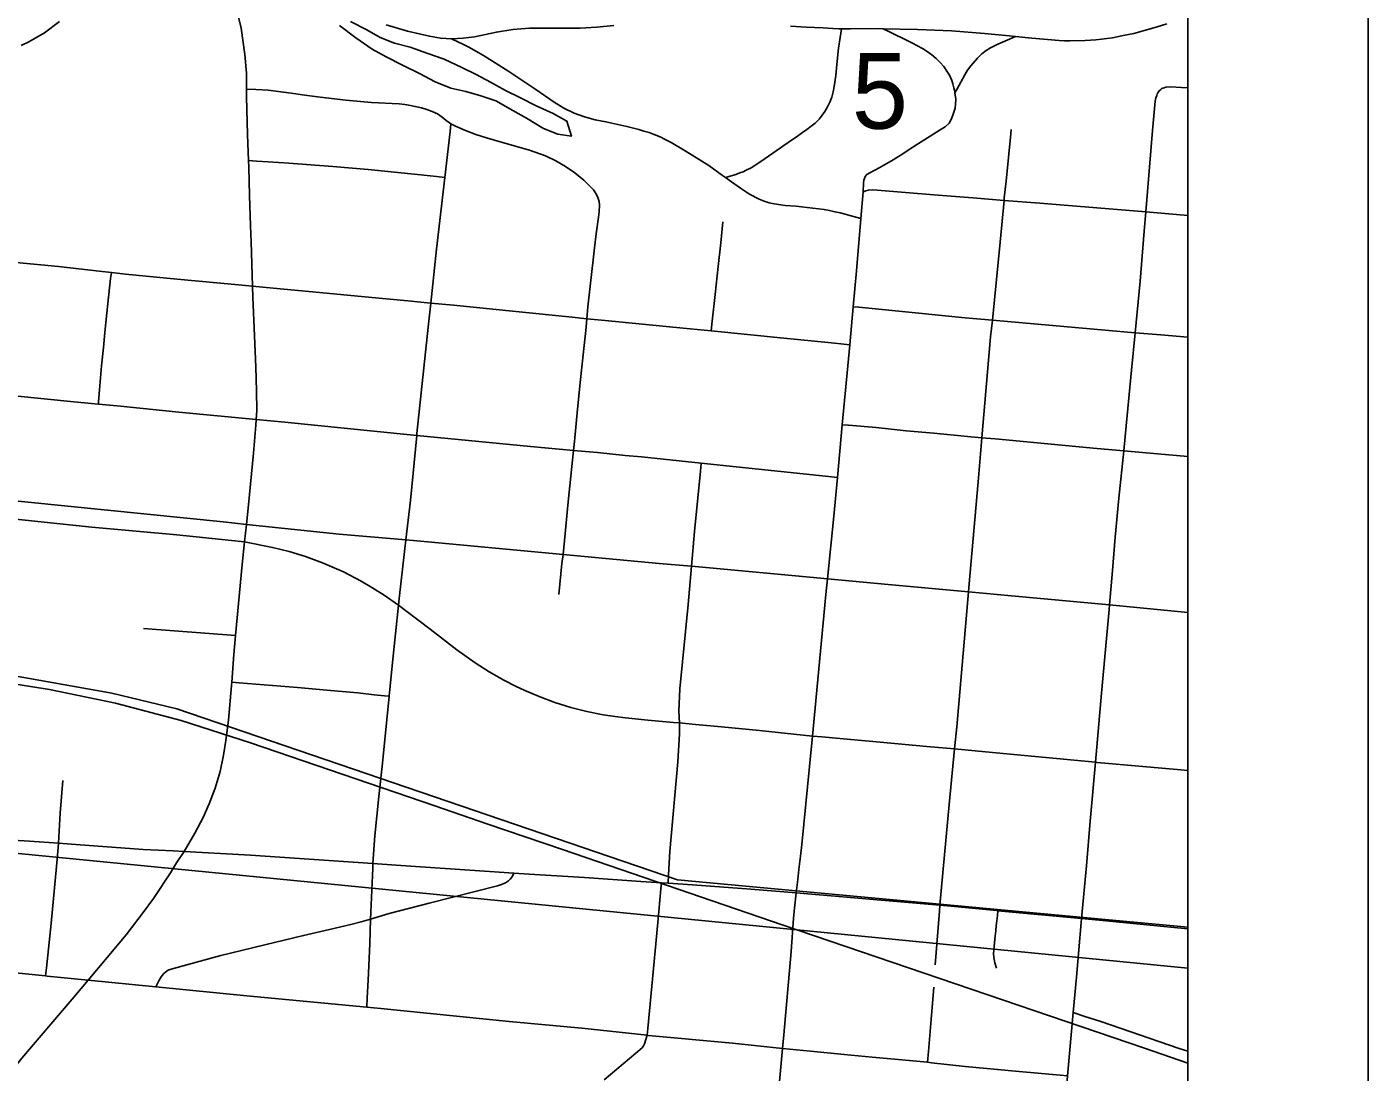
# Model space of a CAD drawing. Extents: x 0 to 34, y 0 to 22.
# Drawn here: x 8.257 to 9, y 17.945 to 18.524 of the extents above; entities that cross this region are included whole.
import ezdxf

# ---------------------------------------------------------------- set-up
doc = ezdxf.new("R2010")
doc.units = 0
for name, color, linetype in [('Default', 7, 'Continuous'), ('GM_X_City_Street', 7, 'Continuous'), ('GM_X_County_Road', 7, 'Continuous'), ('GM_X_Minor_Lake', 7, 'Continuous'), ('GM_X_Rail_Line', 7, 'Continuous'), ('GM_X_Section_Text', 7, 'Continuous'), ('GM_X_State_Route', 7, 'Continuous'), ('GM_X_US_Route', 7, 'Continuous'), ('SC_Shading1', 7, 'Continuous'), ('SH_Data', 7, 'Continuous')]:
    doc.layers.add(name, color=color, linetype=linetype)

msp = doc.modelspace()

# ---------------------------------------------------------------- linework, layer by layer
at = {"layer": 'Default'}
for points in [[(8.9, 18.00303), (8.9, 19.00882), (8.27199, 19.07297), (8.18593, 18.07293)], [(8.9, 17.00745), (8.9, 18.00303), (8.18593, 18.07293), (8.09556, 17.08999)]]:
    msp.add_lwpolyline(points, close=True, dxfattribs=at)
at = {"layer": 'GM_X_City_Street'}
msp.add_line((8.32148, 18.19115), (8.37245, 18.18723), dxfattribs=at)
for points in [[(8.9, 14.09996), (8.9, 20.03076)], [(8.45578, 18.5253), (8.46774, 18.52197), (8.47984, 18.51908), (8.48602, 18.51808), (8.49203, 18.51772), (8.49855, 18.51793), (8.50478, 18.5188), (8.51697, 18.52139), (8.5261, 18.52282), (8.5353, 18.52349), (8.54457, 18.52353), (8.56327, 18.5235), (8.57263, 18.52402), (8.58195, 18.52508)], [(8.67987, 18.52468), (8.68862, 18.52402), (8.69774, 18.52369), (8.70342, 18.52336), (8.70678, 18.5232), (8.70824, 18.52318), (8.71312, 18.52312), (8.72841, 18.52328), (8.73117, 18.52323), (8.75027, 18.52287), (8.7691, 18.52205), (8.78732, 18.52059), (8.7992, 18.51942), (8.80459, 18.51895), (8.81366, 18.51809), (8.82877, 18.5167), (8.83174, 18.51662), (8.83469, 18.51654), (8.84327, 18.5168), (8.84914, 18.51713), (8.85216, 18.51739), (8.85522, 18.51774), (8.85829, 18.51816), (8.86428, 18.51942), (8.8702, 18.52065), (8.87654, 18.52238), (8.88253, 18.52418), (8.88837, 18.52591)], [(8.69603, 18.47329), (8.69891, 18.47735), (8.70048, 18.47991), (8.70175, 18.48261), (8.70276, 18.48541), (8.70356, 18.4883), (8.70417, 18.49125), (8.70503, 18.49727), (8.70562, 18.50335), (8.70655, 18.51243), (8.70749, 18.51838), (8.70824, 18.52318)], [(8.77097, 18.48764), (8.77088, 18.48831), (8.7707, 18.48928), (8.77048, 18.49054), (8.76989, 18.49278), (8.7693, 18.49462), (8.76805, 18.49752), (8.7666, 18.49975), (8.76484, 18.50223), (8.76281, 18.50457), (8.76059, 18.50677), (8.7582, 18.50877), (8.75568, 18.5106), (8.75304, 18.51225), (8.74757, 18.51521), (8.74489, 18.51655), (8.7355, 18.52112), (8.73117, 18.52323)], [(8.49203, 18.51772), (8.49864, 18.51456), (8.50167, 18.51301), (8.50974, 18.50842), (8.5232, 18.49999), (8.53881, 18.48956), (8.54887, 18.48253), (8.55427, 18.47927), (8.55997, 18.47653), (8.56567, 18.47446), (8.57173, 18.47276), (8.57765, 18.47172), (8.58926, 18.46914), (8.59593, 18.46736), (8.59865, 18.46658), (8.60154, 18.46573), (8.60432, 18.46464), (8.60761, 18.46329), (8.61038, 18.46194), (8.61375, 18.46018), (8.62145, 18.4556), (8.63463, 18.44742), (8.64221, 18.44198), (8.64391, 18.44078)], [(8.77097, 18.48764), (8.77219, 18.48989), (8.77647, 18.49778), (8.77798, 18.50021), (8.77982, 18.50277), (8.78344, 18.50699), (8.78593, 18.50935), (8.7883, 18.51119), (8.79067, 18.51264), (8.79488, 18.51475), (8.79988, 18.51691), (8.80459, 18.51895)], [(8.3785, 18.48975), (8.38364, 18.48952), (8.3905, 18.48922), (8.40321, 18.48758), (8.4108, 18.48645), (8.4192, 18.48542), (8.43355, 18.48368), (8.4477, 18.48245), (8.46314, 18.48158), (8.46621, 18.48121), (8.4693, 18.4808), (8.47545, 18.4795), (8.47842, 18.47859), (8.4814, 18.47748), (8.48423, 18.47606), (8.48686, 18.47429), (8.48916, 18.4724), (8.49088, 18.47108), (8.49174, 18.47049), (8.49421, 18.46922), (8.49976, 18.4668), (8.50552, 18.46473), (8.5114, 18.46286), (8.52036, 18.4603), (8.53528, 18.45595), (8.54412, 18.45277), (8.54983, 18.45013), (8.55531, 18.447), (8.56045, 18.44336), (8.5653, 18.43936), (8.56896, 18.43586), (8.57072, 18.43398)], [(8.72023, 18.43292), (8.72037, 18.43773), (8.7205, 18.43931), (8.72086, 18.44031), (8.72136, 18.44142), (8.72228, 18.44247), (8.72385, 18.44346), (8.72655, 18.4449), (8.72938, 18.44641), (8.73681, 18.45056), (8.7422, 18.45398), (8.74563, 18.45628), (8.75029, 18.45924), (8.76279, 18.4672), (8.76568, 18.46898), (8.76778, 18.47101), (8.76916, 18.47338), (8.77028, 18.4764), (8.77107, 18.47923), (8.7714, 18.48153), (8.77147, 18.48416), (8.77097, 18.48764)], [(8.84122, 18.03044), (8.84389, 18.05965), (8.846, 18.08436), (8.84891, 18.11696), (8.85232, 18.15531), (8.85644, 18.20161), (8.85666, 18.20412), (8.85832, 18.22319), (8.85988, 18.24172), (8.86179, 18.2633), (8.86453, 18.28943), (8.86595, 18.30334), (8.86893, 18.33419), (8.87092, 18.35489), (8.87362, 18.38351), (8.87587, 18.41121), (8.87674, 18.42176), (8.88043, 18.46678), (8.88206, 18.48309), (8.88242, 18.48498), (8.88281, 18.48631), (8.88309, 18.48703), (8.88338, 18.48766), (8.88376, 18.48827), (8.88412, 18.4888), (8.88506, 18.48967)], [(8.88506, 18.48967), (8.8857, 18.49006), (8.88628, 18.49032), (8.88698, 18.49055), (8.8879, 18.49081), (8.89052, 18.49105), (8.89664, 18.49077), (8.9, 18.49052)], [(8.44849, 18.06088), (8.44963, 18.07632), (8.45182, 18.09799), (8.45389, 18.11653), (8.45744, 18.1536), (8.45934, 18.17229), (8.4627, 18.20394), (8.46328, 18.20941), (8.46678, 18.24011), (8.46927, 18.26197), (8.47278, 18.29795), (8.47287, 18.29916), (8.47919, 18.35788), (8.48065, 18.37133), (8.4838, 18.40117), (8.48835, 18.4408), (8.49128, 18.46627), (8.49174, 18.47049)], [(8.64391, 18.44078), (8.64526, 18.44118), (8.64969, 18.44251), (8.65191, 18.44335), (8.65363, 18.44398), (8.65532, 18.44487), (8.65809, 18.44625), (8.66354, 18.44966), (8.67854, 18.46018), (8.6838, 18.46374), (8.68656, 18.46571), (8.68893, 18.46735), (8.69136, 18.46919), (8.69366, 18.47097), (8.69603, 18.47329)], [(8.76272, 18.0378), (8.76789, 18.09352), (8.77085, 18.12435), (8.77199, 18.13666), (8.77848, 18.21144), (8.77868, 18.21377), (8.78382, 18.27237), (8.78595, 18.29674), (8.79082, 18.35257), (8.79177, 18.36177), (8.79607, 18.40496), (8.79828, 18.42815), (8.79836, 18.42961), (8.7994, 18.43875), (8.802, 18.46507), (8.80219, 18.4674)], [(8.37957, 18.45024), (8.38395, 18.44996), (8.3905, 18.44955), (8.40188, 18.44883), (8.42627, 18.44692), (8.44585, 18.44525), (8.47322, 18.44258), (8.48378, 18.44135), (8.48835, 18.4408)], [(8.64391, 18.44078), (8.64723, 18.43843), (8.65219, 18.43494), (8.65723, 18.43168), (8.66249, 18.42888), (8.66523, 18.42775), (8.66805, 18.42683), (8.67094, 18.42618), (8.67688, 18.42538), (8.68299, 18.42488), (8.68609, 18.4246), (8.69233, 18.4239), (8.6985, 18.42305), (8.70155, 18.42253), (8.70454, 18.42191), (8.70746, 18.42119), (8.71025, 18.42046), (8.71287, 18.41973), (8.71895, 18.41805)], [(8.55158, 18.20993), (8.55329, 18.22707), (8.55387, 18.2321), (8.5547, 18.23987), (8.55672, 18.26124), (8.55975, 18.28967), (8.56025, 18.29456), (8.56194, 18.31263), (8.56355, 18.32891), (8.56558, 18.34783), (8.56645, 18.35617), (8.56701, 18.36265), (8.56759, 18.36923), (8.56909, 18.38228), (8.57057, 18.39528), (8.57138, 18.40181), (8.57231, 18.40966), (8.57353, 18.41881), (8.57387, 18.42186), (8.57406, 18.42547), (8.57381, 18.42758), (8.57323, 18.42977), (8.5725, 18.43138), (8.57154, 18.43291), (8.57072, 18.43398)], [(8.68311, 18.04465), (8.68397, 18.05212), (8.68459, 18.05755), (8.68543, 18.06493), (8.68617, 18.07138), (8.69039, 18.11468), (8.69201, 18.13149), (8.69947, 18.20993), (8.70037, 18.21866), (8.70383, 18.2532), (8.70587, 18.27476), (8.70862, 18.30395), (8.71169, 18.3365), (8.71275, 18.34817), (8.71468, 18.36926), (8.71646, 18.38914), (8.71895, 18.41805), (8.72023, 18.43292)], [(8.72023, 18.43292), (8.72171, 18.43354), (8.72311, 18.43385), (8.72536, 18.43393), (8.72801, 18.43378), (8.75926, 18.43116), (8.7809, 18.42956), (8.79828, 18.42815), (8.81806, 18.42655), (8.87674, 18.42176), (8.9, 18.41974)], [(8.63591, 18.35593), (8.63652, 18.36127), (8.63817, 18.37608), (8.63989, 18.39161), (8.64129, 18.4046), (8.6425, 18.41622)], [(8.25076, 18.39376), (8.27429, 18.39149), (8.29692, 18.38896), (8.30358, 18.38823), (8.31151, 18.38737), (8.33998, 18.38449), (8.374, 18.38143), (8.38183, 18.38064), (8.39325, 18.37954), (8.41886, 18.37717), (8.44794, 18.37444), (8.46779, 18.37254), (8.475, 18.37189), (8.48065, 18.37133), (8.4932, 18.37006), (8.5278, 18.36664), (8.55887, 18.36346), (8.56701, 18.36265), (8.57724, 18.3616), (8.62051, 18.35746), (8.63591, 18.35593), (8.67621, 18.35191), (8.70269, 18.34923), (8.70938, 18.34852), (8.71275, 18.34817)], [(8.2964, 18.31538), (8.29651, 18.31677), (8.29702, 18.32325), (8.29816, 18.33652), (8.29918, 18.34661), (8.30001, 18.35495), (8.30155, 18.37111), (8.3032, 18.385), (8.30358, 18.38823)], [(8.71468, 18.36926), (8.71776, 18.36896), (8.73448, 18.3673), (8.77676, 18.36306), (8.79177, 18.36177), (8.80016, 18.36104), (8.87092, 18.35489), (8.88502, 18.35367), (8.9, 18.35236)], [(8.23329, 18.32162), (8.28277, 18.31666), (8.2964, 18.31538), (8.3087, 18.31417), (8.33199, 18.31187), (8.34105, 18.31089), (8.38383, 18.30682), (8.39972, 18.30535), (8.44912, 18.30027), (8.47278, 18.29795), (8.53575, 18.29186), (8.55975, 18.28967), (8.57289, 18.28846), (8.58825, 18.28695), (8.5974, 18.28608), (8.63049, 18.28266), (8.64988, 18.28066), (8.69935, 18.27545), (8.70587, 18.27476)], [(8.70862, 18.30395), (8.71206, 18.30365), (8.72743, 18.30232), (8.74404, 18.3006), (8.75937, 18.29922), (8.77991, 18.29725), (8.78595, 18.29674), (8.79325, 18.29608), (8.84964, 18.29078), (8.86453, 18.28943), (8.88325, 18.28773), (8.9, 18.28627)], [(8.61213, 18.04998), (8.61239, 18.05472), (8.61306, 18.0675), (8.61748, 18.11727), (8.61841, 18.13283), (8.61834, 18.13876), (8.61805, 18.14529), (8.61859, 18.15773), (8.6232, 18.20432), (8.62502, 18.22556), (8.62667, 18.24475), (8.63003, 18.27818), (8.63049, 18.28266)], [(8.37029, 18.16132), (8.37446, 18.16098), (8.40681, 18.15832), (8.4251, 18.15682), (8.44013, 18.15538), (8.44926, 18.15434), (8.45485, 18.15383), (8.45744, 18.1536)], [(8.27424, 18.07219), (8.27529, 18.08874), (8.27666, 18.10682)], [(8.26715, 17.99864), (8.26762, 18.0031), (8.27022, 18.02764), (8.27322, 18.05935), (8.27388, 18.06754), (8.27424, 18.07219)], [(8.44512, 17.98137), (8.44541, 17.98659), (8.44593, 17.99626), (8.44678, 18.01638), (8.44713, 18.0301), (8.44731, 18.03407), (8.44839, 18.05841), (8.44849, 18.06088)], [(8.44713, 18.0301), (8.45744, 18.0332), (8.47961, 18.03902), (8.51761, 18.04863), (8.51982, 18.0493), (8.52195, 18.05015), (8.52365, 18.05129), (8.52465, 18.05228), (8.52564, 18.05356), (8.52662, 18.05559)], [(8.60045, 17.96585), (8.6008, 17.96954), (8.60492, 18.01257), (8.60637, 18.02829), (8.60693, 18.03442), (8.6081, 18.04692), (8.60841, 18.05023)], [(8.67022, 17.90136), (8.67545, 17.95855), (8.67613, 17.96605), (8.68031, 18.01228), (8.68164, 18.03061), (8.6821, 18.03617), (8.68311, 18.04465)], [(8.76004, 18.0048), (8.76243, 18.03455), (8.76272, 18.0378)], [(8.79413, 18.00302), (8.79316, 18.00586), (8.79262, 18.00881), (8.79243, 18.01109), (8.79269, 18.01484), (8.79295, 18.01727), (8.79335, 18.02062), (8.79361, 18.02365), (8.79394, 18.02641), (8.79427, 18.02924), (8.79453, 18.0322), (8.79476, 18.03481)], [(7.87631, 18.02675), (7.89748, 18.02555), (7.94984, 18.02206), (7.96797, 18.02084), (8.00504, 18.01853), (8.03507, 18.01643), (8.03864, 18.01618), (8.07503, 18.01406), (8.09959, 18.01253), (8.10594, 18.01211), (8.17387, 18.00765), (8.19857, 18.00549), (8.26715, 17.99864), (8.26794, 17.99857), (8.29083, 17.99629)], [(8.32819, 17.99265), (8.33016, 17.99636), (8.33111, 17.99815), (8.33248, 17.99979), (8.33379, 18.00094), (8.33514, 18.00179), (8.33677, 18.00235), (8.3434, 18.00422), (8.36425, 18.00996), (8.39393, 18.01722), (8.41011, 18.02105), (8.42214, 18.0239), (8.43623, 18.02724), (8.44193, 18.02859), (8.44713, 18.0301)], [(8.79874, 17.5644), (8.79919, 17.56862), (8.80072, 17.58717), (8.80513, 17.63277), (8.8073, 17.65524), (8.8099, 17.68621), (8.81107, 17.6983), (8.81154, 17.70364), (8.81188, 17.70751), (8.81521, 17.73811), (8.81737, 17.76288), (8.81835, 17.77461), (8.8201, 17.79378), (8.82295, 17.8247), (8.8254, 17.84941), (8.82808, 17.88037), (8.83218, 17.92677), (8.83346, 17.94329), (8.83362, 17.94535), (8.83661, 17.97835), (8.83839, 17.99795), (8.84104, 18.02834), (8.84122, 18.03044)], [(8.75577, 17.95082), (8.75633, 17.95674), (8.75786, 17.97456), (8.75933, 17.99244)], [(8.83661, 17.97835), (8.84307, 17.9762), (8.85179, 17.97334), (8.89523, 17.95842), (8.9, 17.95696)], [(8.57669, 17.94105), (8.59765, 17.95894), (8.59816, 17.95948), (8.59854, 17.95999), (8.59898, 17.96099), (8.60045, 17.96585)]]:
    msp.add_lwpolyline(points, dxfattribs=at)
at = {"layer": 'GM_X_County_Road'}
for p, q in [((8.60841, 18.05023), (8.61213, 18.04998)), ((8.28179, 17.98571), (8.29083, 17.99629)), ((8.29083, 17.99629), (8.32819, 17.99265)), ((8.27534, 17.97815), (8.28179, 17.98571))]:
    msp.add_line(p, q, dxfattribs=at)
for points in [[(8.3785, 18.48975), (8.37838, 18.49864), (8.37756, 18.509), (8.37543, 18.52363), (8.37411, 18.52971), (8.37115, 18.54056), (8.36819, 18.55141), (8.36359, 18.56621), (8.35702, 18.58709), (8.35389, 18.59719), (8.35336, 18.59894)], [(8.37957, 18.45024), (8.37904, 18.46444), (8.37855, 18.48565), (8.3785, 18.48975)], [(8.38183, 18.38064), (8.38101, 18.40525), (8.38069, 18.41413), (8.38019, 18.4309), (8.3797, 18.44653), (8.37957, 18.45024)], [(8.38383, 18.30682), (8.38414, 18.31188), (8.38398, 18.32272), (8.38365, 18.33572), (8.38282, 18.35314), (8.382, 18.37452), (8.38183, 18.38064)], [(8.37739, 18.23907), (8.37841, 18.24866), (8.37953, 18.25959), (8.38233, 18.2882), (8.38365, 18.30365), (8.38383, 18.30682)], [(8.37245, 18.18723), (8.37609, 18.22655), (8.37739, 18.23907)], [(8.37029, 18.16132), (8.37148, 18.17673), (8.37245, 18.18723)], [(8.34385, 18.06757), (8.34983, 18.07764), (8.35448, 18.08644), (8.35787, 18.09389), (8.36117, 18.10262), (8.36379, 18.11184), (8.36574, 18.12098), (8.36701, 18.12911), (8.36845, 18.14038), (8.37015, 18.15942), (8.37029, 18.16132)], [(8.18708, 18.07808), (8.23081, 18.07502), (8.25829, 18.0733), (8.27424, 18.07219)], [(8.27424, 18.07219), (8.28384, 18.07154), (8.32127, 18.06871), (8.33792, 18.06787), (8.34385, 18.06757)], [(8.29083, 17.99629), (8.31187, 18.02134), (8.32113, 18.03379), (8.32696, 18.04162), (8.33627, 18.05576), (8.33973, 18.06122), (8.34385, 18.06757)], [(8.34385, 18.06757), (8.38074, 18.06555), (8.44849, 18.06088)], [(8.44849, 18.06088), (8.4639, 18.05982), (8.51315, 18.05656), (8.52662, 18.05559)], [(8.52662, 18.05559), (8.53516, 18.05505), (8.56568, 18.05314), (8.59692, 18.05101), (8.60841, 18.05023)], [(8.61213, 18.04998), (8.62564, 18.04907), (8.65788, 18.04669), (8.68311, 18.04465)], [(8.68311, 18.04465), (8.70246, 18.04308), (8.72372, 18.04109), (8.76272, 18.0378)], [(8.76272, 18.0378), (8.76897, 18.03727), (8.79399, 18.03489), (8.79476, 18.03481)], [(8.79476, 18.03481), (8.81689, 18.03269), (8.84122, 18.03044)], [(8.84122, 18.03044), (8.8509, 18.02951), (8.87733, 18.02696), (8.9, 18.0248)], [(8.32819, 17.99265), (8.37871, 17.98772), (8.44512, 17.98137)], [(8.44512, 17.98137), (8.45285, 17.98063), (8.52397, 17.97345), (8.56421, 17.96974), (8.60045, 17.96585)], [(8.18241, 17.84625), (8.2062, 17.88383), (8.21607, 17.89978), (8.22807, 17.91803), (8.23464, 17.92773), (8.24566, 17.94252), (8.25404, 17.95321), (8.27534, 17.97815)], [(8.60045, 17.96585), (8.60128, 17.96573), (8.64772, 17.9615), (8.67545, 17.95855)], [(8.67545, 17.95855), (8.69103, 17.95694), (8.70968, 17.95517), (8.72525, 17.95371), (8.73957, 17.95236), (8.75577, 17.95082)], [(8.75577, 17.95082), (8.75799, 17.95062), (8.77676, 17.9486), (8.80457, 17.94587), (8.83346, 17.94329)]]:
    msp.add_lwpolyline(points, dxfattribs=at)
at = {"layer": 'GM_X_Minor_Lake'}
for points in [[(8.25363, 18.51392), (8.25777, 18.51605), (8.26651, 18.52092), (8.27488, 18.52731)], [(8.42997, 18.52502), (8.43899, 18.51812), (8.44803, 18.51198), (8.45594, 18.50774), (8.46498, 18.50312), (8.4744, 18.4985), (8.48307, 18.49388), (8.49174, 18.4904), (8.50005, 18.48844), (8.50835, 18.4861), (8.51665, 18.48338), (8.52607, 18.478), (8.5336, 18.47377), (8.54302, 18.46801), (8.55094, 18.46491), (8.55849, 18.46372), (8.55591, 18.47208), (8.54838, 18.47632), (8.53895, 18.48056), (8.52991, 18.48518), (8.52199, 18.48904), (8.51371, 18.49365), (8.5058, 18.49789), (8.49788, 18.50174), (8.48808, 18.50636), (8.47903, 18.50947), (8.46922, 18.51296), (8.46054, 18.5153), (8.45262, 18.51839), (8.44508, 18.52263), (8.43604, 18.52725)]]:
    msp.add_lwpolyline(points, dxfattribs=at)
at = {"layer": 'GM_X_Rail_Line'}
for points in [[(6.67945, 17.97692), (6.73127, 17.99655), (6.76909, 18.01478), (7.04219, 18.04146), (7.66401, 18.08363), (7.70788, 18.09378), (7.74996, 18.09998), (7.85888, 18.09751), (7.8894, 18.11366), (7.96614, 18.14093), (8.03464, 18.15949), (8.08291, 18.16941), (8.12622, 18.17313), (8.15821, 18.17258), (8.19564, 18.17126), (8.24998, 18.1649), (8.30381, 18.15534), (8.33984, 18.14659), (8.61727, 18.05185), (8.9, 18.02562)], [(8.23989, 18.16189), (8.26931, 18.15724), (8.30597, 18.14973), (8.34219, 18.14007), (8.38073, 18.12782), (8.48283, 18.0928), (8.51212, 18.08264), (8.55356, 18.06869), (8.67535, 18.02694), (8.87609, 17.95873), (8.9, 17.95028)]]:
    msp.add_lwpolyline(points, dxfattribs=at)
at = {"layer": 'GM_X_State_Route'}
msp.add_line((8.9, 18.20003), (8.85666, 18.20412), dxfattribs=at)
for points in [[(8.20325, 18.25634), (8.23461, 18.25324), (8.29285, 18.24722), (8.33992, 18.24298), (8.37023, 18.23982), (8.37739, 18.23907)], [(8.46678, 18.24011), (8.42976, 18.24335), (8.37841, 18.24866)], [(8.55387, 18.2321), (8.47895, 18.23904), (8.46678, 18.24011)], [(8.37739, 18.23907), (8.39297, 18.23597), (8.40218, 18.2337), (8.41121, 18.23092), (8.42063, 18.2274), (8.43224, 18.2225), (8.44209, 18.21733), (8.448, 18.21387), (8.45475, 18.20961), (8.4627, 18.20394)], [(8.62502, 18.22556), (8.60714, 18.22716), (8.55387, 18.2321)], [(8.70037, 18.21866), (8.69066, 18.21958), (8.62502, 18.22556)], [(8.77848, 18.21144), (8.73401, 18.21548), (8.70037, 18.21866)], [(8.85666, 18.20412), (8.80235, 18.20922), (8.77848, 18.21144)], [(8.4627, 18.20394), (8.46735, 18.20058), (8.48033, 18.19077), (8.4951, 18.17932), (8.50515, 18.17209), (8.51292, 18.16708), (8.521, 18.16242), (8.5279, 18.15896), (8.53234, 18.15699), (8.54063, 18.15343), (8.5493, 18.15016), (8.55811, 18.14735), (8.56707, 18.14505), (8.57615, 18.14327), (8.58275, 18.14237)], [(8.58275, 18.14237), (8.58841, 18.1416), (8.60082, 18.14037), (8.61504, 18.13904), (8.61834, 18.13876)], [(8.61834, 18.13876), (8.62721, 18.1379), (8.64168, 18.13655), (8.66268, 18.13459), (8.69201, 18.13149)], [(8.69201, 18.13149), (8.69724, 18.13101), (8.70728, 18.13011), (8.72748, 18.12828), (8.75743, 18.12556), (8.77085, 18.12435)], [(8.77085, 18.12435), (8.7879, 18.1228), (8.84891, 18.11696)], [(8.84891, 18.11696), (8.84977, 18.11685), (8.89622, 18.11283), (8.9, 18.11247)]]:
    msp.add_lwpolyline(points, dxfattribs=at)
at = {"layer": 'GM_X_US_Route'}
msp.add_line((8.9, 18.20003), (8.85666, 18.20412), dxfattribs=at)
for points in [[(7.97574, 18.2836), (7.97776, 18.28393), (7.98695, 18.28491), (7.99616, 18.28541), (8.0054, 18.2854), (8.01321, 18.28506), (8.01646, 18.28477), (8.06608, 18.27993), (8.07668, 18.27891), (8.0978, 18.27687), (8.15943, 18.27086), (8.20418, 18.26637), (8.27956, 18.25875), (8.3656, 18.25009), (8.37841, 18.24866)], [(8.20325, 18.25634), (8.23461, 18.25324), (8.29285, 18.24722), (8.33992, 18.24298), (8.37023, 18.23982), (8.37739, 18.23907)], [(8.46678, 18.24011), (8.42976, 18.24335), (8.37841, 18.24866)], [(8.55387, 18.2321), (8.47895, 18.23904), (8.46678, 18.24011)], [(8.37739, 18.23907), (8.39297, 18.23597), (8.40218, 18.2337), (8.41121, 18.23092), (8.42063, 18.2274), (8.43224, 18.2225), (8.44209, 18.21733), (8.448, 18.21387), (8.45475, 18.20961), (8.4627, 18.20394)], [(8.62502, 18.22556), (8.60714, 18.22716), (8.55387, 18.2321)], [(8.70037, 18.21866), (8.69066, 18.21958), (8.62502, 18.22556)], [(8.77848, 18.21144), (8.73401, 18.21548), (8.70037, 18.21866)], [(8.85666, 18.20412), (8.80235, 18.20922), (8.77848, 18.21144)], [(8.4627, 18.20394), (8.46735, 18.20058), (8.48033, 18.19077), (8.4951, 18.17932), (8.50515, 18.17209), (8.51292, 18.16708), (8.521, 18.16242), (8.5279, 18.15896), (8.53234, 18.15699), (8.54063, 18.15343), (8.5493, 18.15016), (8.55811, 18.14735), (8.56707, 18.14505), (8.57615, 18.14327), (8.58275, 18.14237)], [(8.58275, 18.14237), (8.58841, 18.1416), (8.60082, 18.14037), (8.61504, 18.13904), (8.61834, 18.13876)], [(8.61834, 18.13876), (8.62721, 18.1379), (8.64168, 18.13655), (8.66268, 18.13459), (8.69201, 18.13149)], [(8.69201, 18.13149), (8.69724, 18.13101), (8.70728, 18.13011), (8.72748, 18.12828), (8.75743, 18.12556), (8.77085, 18.12435)], [(8.77085, 18.12435), (8.7879, 18.1228), (8.84891, 18.11696)], [(8.84891, 18.11696), (8.84977, 18.11685), (8.89622, 18.11283), (8.9, 18.11247)]]:
    msp.add_lwpolyline(points, dxfattribs=at)
at = {"layer": 'SC_Shading1'}
msp.add_lwpolyline([(8.9, 15.77244), (8.9, 20.52647)], dxfattribs=at)
at = {"layer": 'SH_Data'}
for p, q in [((9, 20.99996), (9, 13.99996)), ((8.9, 20.89996), (8.9, 14.09996))]:
    msp.add_line(p, q, dxfattribs=at)

# ---------------------------------------------------------------- texts
at = {"layer": 'GM_X_Section_Text'}
msp.add_text('5', height=0.04186, rotation=0.00001, dxfattribs=at).set_placement((8.71387, 18.46786))

doc.saveas('drawing.dxf')
